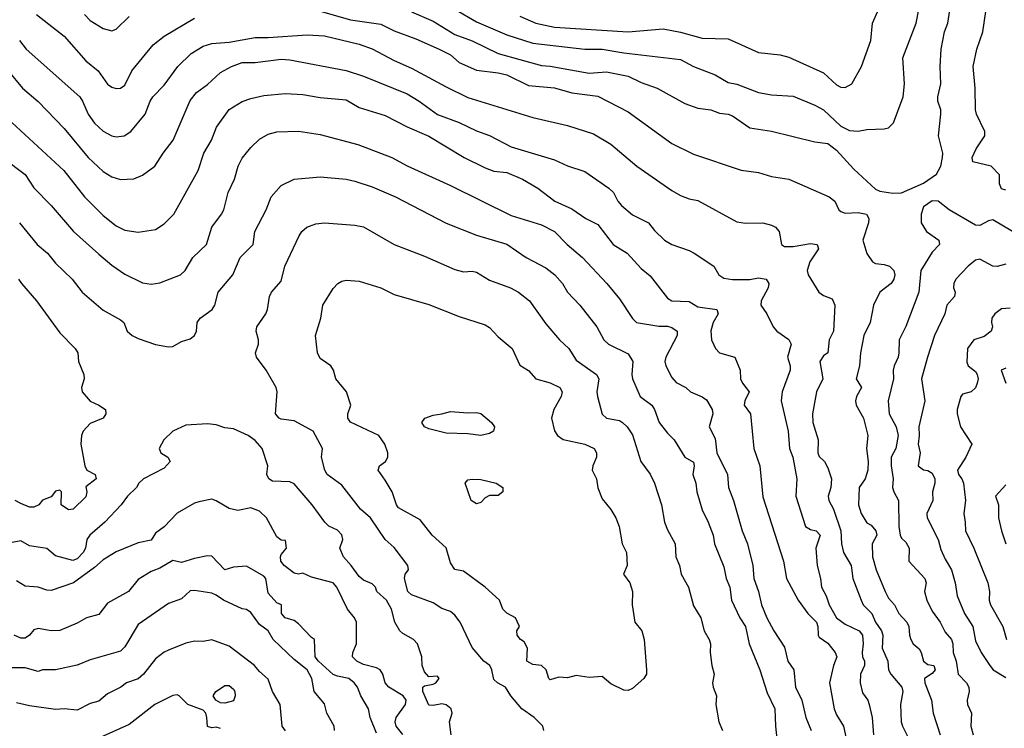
# Model space of a CAD drawing. Header units: metres. Extents: x -46681 to -43747, y -240911 to -237677.
# Tile 764 of 1056: x -45575 to -45461, y -238277 to -238195. Entities that reach past the tile are written whole.
import ezdxf

# ---------------------------------------------------------------- set-up
doc = ezdxf.new("R2010")
doc.units = ezdxf.units.M
doc.layers.add('CONTOUR_INDEX', color=1, linetype='Continuous')
doc.layers.add('CONTOUR_INTER', color=3, linetype='Continuous')

msp = doc.modelspace()

# ---------------------------------------------------------------- linework, layer by layer
at = {"layer": 'CONTOUR_INDEX'}
for points, elevation in [([(-45529.6, -238194.24), (-45527.1, -238195.31), (-45524.6, -238196.85), (-45522.6, -238197.55), (-45519.6, -238199.04), (-45514.6, -238200.4), (-45513.6, -238200.47), (-45509.1, -238201.3), (-45507.1, -238201.13), (-45504.6, -238201.65), (-45503.1, -238202.37), (-45501.28, -238203.02), (-45498.1, -238204.78), (-45496.6, -238205.32), (-45495.1, -238205.5), (-45494.1, -238205.88), (-45493.1, -238206.01), (-45492.6, -238206.21), (-45490.6, -238207.59), (-45488.1, -238207.98), (-45483.1, -238209.2), (-45481.6, -238209.38), (-45480.6, -238210.16), (-45478.6, -238212.36), (-45476.1, -238214.65), (-45475.6, -238214.87), (-45474.1, -238215.12), (-45473.1, -238215.09), (-45470.6, -238213.97), (-45469.1, -238212.91), (-45468.6, -238212.02), (-45468.38, -238211.02), (-45468.34, -238210.52), (-45468.86, -238208.52), (-45468.57, -238206.02), (-45468.6, -238205.52), (-45468.92, -238204.52), (-45468.92, -238204.02), (-45468.6, -238202.52), (-45468.67, -238200.52), (-45468.53, -238198.52), (-45468.15, -238196.52), (-45467.77, -238195.52), (-45467.55, -238194.02)], 85), ([(-45567.25, -238194.52), (-45566.6, -238195.22), (-45565.1, -238196.15), (-45564.1, -238196.4), (-45563.6, -238196.21), (-45562.1, -238194.77)], 85), ([(-45576.6, -238211.09), (-45574.1, -238212.98), (-45573.1, -238214.51), (-45571.1, -238216.53), (-45568.54, -238219.52), (-45565.6, -238222.15), (-45564.1, -238223.4), (-45562.6, -238224.43), (-45560.6, -238225.43), (-45559.6, -238225.6), (-45558.6, -238225.45), (-45556.22, -238224.52), (-45555.66, -238224.02), (-45554.77, -238222.52), (-45553.21, -238221.02), (-45552.61, -238219.02), (-45551.46, -238217.52), (-45551.22, -238217.02), (-45550.7, -238215.02), (-45549.99, -238213.52), (-45549.56, -238212.02), (-45549.1, -238211.09), (-45548.1, -238209.84), (-45547.1, -238208.91), (-45546.1, -238208.3), (-45545.1, -238208.06), (-45542.6, -238207.99), (-45540.1, -238208.34), (-45535.78, -238209.52), (-45531.86, -238211.02), (-45530.1, -238211.97), (-45525.1, -238214.25), (-45518.1, -238217.68), (-45514.6, -238218.77), (-45513.09, -238219.52), (-45511.63, -238221.02), (-45509.86, -238222.52), (-45507.07, -238225.52), (-45505.6, -238227.28), (-45504.1, -238229.55), (-45503.65, -238230.02), (-45501.1, -238230.42), (-45500.1, -238230.45), (-45499.6, -238230.6), (-45498.98, -238231.02), (-45498.96, -238231.52), (-45500.29, -238234.02), (-45500.38, -238234.52), (-45500.29, -238235.02), (-45499.6, -238236.36), (-45499.1, -238236.91), (-45497.96, -238237.52), (-45497.42, -238238.02), (-45496.1, -238238.57), (-45495.6, -238238.93), (-45494.94, -238240.02), (-45494.87, -238240.52), (-45495.28, -238242.02), (-45494.6, -238243.38), (-45494.4, -238245.02), (-45493.18, -238247.52), (-45493.04, -238249.02), (-45492.48, -238250.52), (-45491.47, -238254.02), (-45490.85, -238255.52), (-45490.24, -238258.02), (-45490.14, -238259.52), (-45489.6, -238261.02), (-45489.26, -238262.52), (-45488.63, -238264.02), (-45487.83, -238265.52), (-45486.6, -238267.42), (-45486.23, -238269.02), (-45485.53, -238270.02), (-45485.34, -238272.02), (-45484.59, -238273.52), (-45484.13, -238275.52), (-45483.52, -238277.02)], 90), ([(-45460.32, -238219.52), (-45462.6, -238218.17), (-45463.1, -238218.3), (-45464.1, -238218.83), (-45464.6, -238218.81), (-45467.64, -238217.02), (-45468.91, -238216.02), (-45469.6, -238215.99), (-45470.6, -238216.68), (-45470.84, -238217.52), (-45470.87, -238218.52), (-45470.24, -238219.52), (-45468.81, -238220.52), (-45468.74, -238221.02), (-45469.6, -238221.91), (-45470.89, -238224.02), (-45471.11, -238226.52), (-45472.6, -238230.46), (-45473.4, -238232.02), (-45473.42, -238233.52), (-45473.51, -238234.02), (-45473.96, -238235.02), (-45474.07, -238235.52), (-45474.03, -238236.52), (-45474.66, -238239.02), (-45474.53, -238240.52), (-45473.73, -238242.02), (-45473.52, -238243.02), (-45473.79, -238244.52), (-45474.31, -238245.52), (-45474.3, -238246.52), (-45474.08, -238248.02), (-45474.14, -238249.02), (-45474.02, -238249.52), (-45473.46, -238250.52), (-45473.44, -238253.52), (-45473.26, -238254.52), (-45473.1, -238254.85), (-45472.6, -238255.33), (-45472.25, -238256.02), (-45472.28, -238257.52), (-45470.44, -238259.52), (-45470.26, -238260.02), (-45470.48, -238261.02), (-45470.18, -238262.02), (-45469.6, -238263.28), (-45468.66, -238264.52), (-45468.1, -238265.7), (-45467.36, -238266.52), (-45467.2, -238267.02), (-45467.17, -238268.02), (-45466.81, -238269.02), (-45466.58, -238270.52), (-45465.64, -238271.52), (-45465.37, -238272.02), (-45465.32, -238272.52), (-45465.57, -238273.52), (-45465.53, -238274.02), (-45465.07, -238275.02), (-45465.11, -238276.52), (-45464.87, -238277.52)], 85), ([(-45530.6, -238277.49), (-45531.37, -238276.52), (-45531.46, -238276.02), (-45531.36, -238275.52), (-45530.27, -238274.02), (-45530.2, -238273.52), (-45530.54, -238273.02), (-45532.2, -238272.02), (-45532.61, -238271.52), (-45532.9, -238270.52), (-45533.2, -238270.02), (-45533.6, -238269.79), (-45535.1, -238269.43), (-45535.9, -238269.02), (-45536.39, -238268.52), (-45536.33, -238268.02), (-45535.94, -238267.02), (-45535.91, -238264.52), (-45536.16, -238264.02), (-45536.97, -238263.02), (-45538.19, -238260.52), (-45538.62, -238260.02), (-45541.1, -238259.35), (-45542.1, -238258.9), (-45542.6, -238258.99), (-45543.1, -238258.9), (-45544.26, -238258.02), (-45544.65, -238257.52), (-45544.68, -238257.02), (-45544.6, -238256.73), (-45543.98, -238256.02), (-45544.1, -238255.11), (-45544.6, -238255.08), (-45545.1, -238254.72), (-45546.28, -238252.52), (-45547.1, -238251.73), (-45548.1, -238251.37), (-45549.6, -238251.67), (-45550.6, -238251.46), (-45552.1, -238250.54), (-45552.6, -238250.38), (-45554.1, -238250.67), (-45554.6, -238250.84), (-45556.6, -238251.99), (-45558.1, -238253.54), (-45559.1, -238254.29), (-45559.6, -238255.07), (-45561.1, -238255.39), (-45563.6, -238256.45), (-45565.1, -238257.35), (-45566.1, -238258.24), (-45568.52, -238260.02), (-45571.1, -238260.87), (-45571.6, -238260.84), (-45572.6, -238260.49), (-45574.1, -238260.38), (-45575.1, -238259.77)], 90)]:
    msp.add_lwpolyline(points, dxfattribs=dict(at, elevation=elevation))
at = {"layer": 'CONTOUR_INTER'}
for points, elevation in [([(-45461.1, -238214.78), (-45461.6, -238214.6), (-45461.84, -238214.02), (-45461.84, -238213.02), (-45462.79, -238212.02), (-45464.91, -238211.52), (-45464.96, -238211.02), (-45464.51, -238210.02), (-45463.53, -238208.52), (-45463.51, -238208.02), (-45464.48, -238206.02), (-45464.58, -238205.52), (-45464.63, -238203.02), (-45464.87, -238200.52), (-45464.43, -238198.52), (-45463.75, -238196.52), (-45463.02, -238191.52), (-45462.46, -238190.02), (-45461.93, -238188.02), (-45460.79, -238185.52)], 86), ([(-45524.6, -238193.92), (-45522.1, -238195.38), (-45518.6, -238196.87), (-45515.6, -238197.83), (-45509.6, -238198.54), (-45507.6, -238198.53), (-45505.1, -238198.95), (-45498.6, -238199.71), (-45497.1, -238200.52), (-45494.6, -238201.49), (-45493.1, -238202.35), (-45492.1, -238202.54), (-45489.6, -238203.52), (-45488.1, -238203.79), (-45485.6, -238203.94), (-45483.1, -238204.98), (-45482.1, -238205.51), (-45480.1, -238207.4), (-45479.1, -238207.89), (-45478.1, -238207.99), (-45477.1, -238207.78), (-45475.1, -238207.72), (-45474.6, -238207.57), (-45474.04, -238207.02), (-45472.94, -238204.02), (-45472.77, -238202.52), (-45472.96, -238199.52), (-45471.42, -238195.52), (-45470.86, -238192.52)], 84), ([(-45517.1, -238194.71), (-45515.24, -238195.52), (-45513.1, -238195.99), (-45504.6, -238196.53), (-45500.6, -238196.2), (-45498.6, -238196.56), (-45496.1, -238197.27), (-45493.1, -238197.34), (-45489.6, -238198.89), (-45487.1, -238199.19), (-45486.1, -238199.46), (-45482.1, -238201.24), (-45480.6, -238202.64), (-45480.1, -238202.92), (-45479.6, -238202.96), (-45478.85, -238202.52), (-45477.74, -238200.52), (-45476.66, -238197.52), (-45476.47, -238195.52), (-45475.14, -238192.52)], 83), ([(-45542.1, -238193.58), (-45536.6, -238195.14), (-45533.1, -238195.66), (-45531.6, -238196.42), (-45529.1, -238197.32), (-45526.41, -238198.52), (-45525.1, -238199.19), (-45524.1, -238200.06), (-45522.1, -238200.93), (-45519.6, -238201.25), (-45518.6, -238201.49), (-45516.1, -238202.7), (-45513.1, -238202.98), (-45511.1, -238203.57), (-45508.1, -238203.94), (-45504.6, -238205.73), (-45499.6, -238209.38), (-45497.1, -238210.62), (-45491.6, -238212.47), (-45489.6, -238212.75), (-45488.1, -238213.2), (-45486.1, -238213.52), (-45481.44, -238215.52), (-45480.8, -238216.02), (-45480.34, -238217.02), (-45480.1, -238217.24), (-45479.6, -238217.4), (-45478.1, -238217.33), (-45477.17, -238217.52), (-45476.89, -238218.02), (-45476.94, -238218.52), (-45477.59, -238220.52), (-45477.1, -238222.05), (-45476.47, -238223.02), (-45476.1, -238223.23), (-45475.1, -238223.32), (-45474.52, -238223.52), (-45474.01, -238224.02), (-45473.89, -238224.52), (-45474, -238225.02), (-45474.29, -238225.52), (-45475.6, -238226.53), (-45476.34, -238228.02), (-45476.73, -238230.02), (-45477.47, -238231.52), (-45477.85, -238233.52), (-45477.95, -238235.02), (-45478.35, -238236.52), (-45477.72, -238237.52), (-45478.32, -238238.52), (-45478.43, -238239.02), (-45478.34, -238239.52), (-45477.51, -238241.02), (-45476.99, -238243.02), (-45477.14, -238244.52), (-45476.95, -238246.02), (-45477, -238247.02), (-45477.3, -238248.02), (-45478, -238249.02), (-45478.09, -238251.02), (-45477.75, -238252.02), (-45477.1, -238253.11), (-45476.6, -238253.38), (-45476.06, -238254.02), (-45475.97, -238254.52), (-45476.51, -238255.52), (-45476.46, -238257.02), (-45476.05, -238258.52), (-45475.01, -238261.02), (-45474.6, -238261.77), (-45473.94, -238262.52), (-45473.44, -238263.52), (-45472.49, -238264.52), (-45472.29, -238265.02), (-45472.2, -238266.02), (-45472.03, -238266.52), (-45471.76, -238267.02), (-45471.1, -238267.61), (-45470.84, -238268.02), (-45470.6, -238269.03), (-45470.1, -238269.41), (-45469.39, -238269.52), (-45469.23, -238270.02), (-45469.6, -238270.45), (-45470.46, -238271.02), (-45470.44, -238271.52), (-45469.68, -238273.52), (-45469.48, -238275.02), (-45468.65, -238277.52)], 86), ([(-45572.8, -238194.52), (-45569.62, -238197.02), (-45567.1, -238199.85), (-45565.68, -238201.02), (-45564.6, -238202.54), (-45564.1, -238202.9), (-45563.6, -238203.05), (-45563.1, -238203.02), (-45562.6, -238202.68), (-45561.8, -238201.02), (-45559.35, -238198.02), (-45558.1, -238197.04), (-45554.6, -238194.97)], 86), ([(-45574.76, -238197.52), (-45573.97, -238198.52), (-45567.82, -238204.02), (-45567.48, -238204.52), (-45566.84, -238206.02), (-45566.1, -238207.06), (-45565.1, -238207.99), (-45564.1, -238208.52), (-45563.6, -238208.62), (-45562.68, -238208.52), (-45561.92, -238208.02), (-45560.26, -238206.02), (-45559.71, -238204.52), (-45559.41, -238204.02), (-45558.1, -238202.67), (-45556.51, -238200.52), (-45554.96, -238199.02), (-45553.6, -238198.17), (-45552.6, -238197.87), (-45550.6, -238197.72), (-45547.6, -238197.19), (-45546.1, -238197.19), (-45541.6, -238196.86), (-45539.6, -238196.99), (-45535.6, -238197.94), (-45534.1, -238198.47), (-45531.6, -238199.84), (-45529.6, -238200.71), (-45525.6, -238202.87), (-45523.1, -238204.08), (-45515.6, -238206.39), (-45511.6, -238207.3), (-45508.6, -238208.26), (-45506.6, -238209.47), (-45503.6, -238212), (-45499.6, -238214.81), (-45498.6, -238215.38), (-45497.6, -238215.77), (-45496.6, -238215.95), (-45492.1, -238218.43), (-45491.1, -238218.57), (-45489.1, -238218.55), (-45488.1, -238218.8), (-45487.65, -238219.02), (-45487.21, -238219.52), (-45486.94, -238221.02), (-45486.6, -238221.27), (-45485.6, -238221.26), (-45483.6, -238220.92), (-45482.82, -238221.02), (-45482.67, -238221.52), (-45483.68, -238223.02), (-45483.97, -238224.02), (-45483.87, -238224.52), (-45482.63, -238226.52), (-45482.1, -238226.89), (-45481.1, -238227.3), (-45480.8, -238228.02), (-45480.94, -238231.02), (-45481.44, -238232.02), (-45481.6, -238233.52), (-45482.1, -238233.87), (-45482.54, -238234.52), (-45482.19, -238236.52), (-45482.92, -238238.02), (-45483.38, -238240.52), (-45483.32, -238241.52), (-45482.72, -238243.52), (-45482.76, -238245.02), (-45482.6, -238245.44), (-45482, -238246.02), (-45481.6, -238246.75), (-45481.19, -238248.02), (-45481.28, -238249.02), (-45481.58, -238250.02), (-45481.49, -238250.52), (-45480.97, -238251.52), (-45480.11, -238254.02), (-45480.02, -238255.52), (-45479.82, -238256.52), (-45478.9, -238258.02), (-45478.72, -238259.52), (-45477.78, -238262.02), (-45477.53, -238262.52), (-45476.54, -238263.52), (-45476.1, -238264.52), (-45475.41, -238265.52), (-45475.28, -238266.02), (-45475.36, -238267.52), (-45474.69, -238269.02), (-45474.6, -238270.02), (-45474.36, -238270.52), (-45473.07, -238272.02), (-45472.97, -238272.52), (-45473.22, -238274.02), (-45473.14, -238276.02), (-45473, -238276.52), (-45472, -238278.52)], 87), ([(-45576.08, -238201.02), (-45574.4, -238203.02), (-45572.6, -238204.55), (-45569.6, -238207.68), (-45566.83, -238211.02), (-45565.1, -238212.63), (-45564.1, -238213.24), (-45563.1, -238213.54), (-45561.6, -238213.47), (-45560.6, -238213.04), (-45559.15, -238212.02), (-45558.21, -238210.52), (-45557.04, -238209.02), (-45555.1, -238204.43), (-45554.36, -238203.52), (-45553.1, -238202.59), (-45551.6, -238201.23), (-45550.32, -238200.52), (-45549.1, -238200.05), (-45547.6, -238200.05), (-45544.6, -238199.69), (-45543.6, -238199.77), (-45537.1, -238200.97), (-45535.1, -238201.62), (-45530.1, -238203.68), (-45528.71, -238204.52), (-45526.6, -238206.05), (-45524.1, -238206.96), (-45522.1, -238207.94), (-45520.6, -238208.47), (-45518.1, -238209.79), (-45513.1, -238211.28), (-45511.6, -238211.98), (-45509.6, -238212.6), (-45506.85, -238214.52), (-45506.3, -238215.02), (-45505.8, -238216.02), (-45505.4, -238216.52), (-45504.1, -238217.6), (-45502.27, -238218.52), (-45501.6, -238219.43), (-45500.42, -238220.52), (-45499.6, -238221.03), (-45497.6, -238221.71), (-45497, -238222.02), (-45494.74, -238223.52), (-45494.17, -238224.52), (-45493.6, -238224.89), (-45492.6, -238225.07), (-45490.6, -238225.06), (-45489.6, -238224.87), (-45488.7, -238225.02), (-45488.39, -238225.52), (-45488.5, -238226.02), (-45489.28, -238227.52), (-45489.31, -238228.02), (-45488.65, -238229.02), (-45487.91, -238230.52), (-45487.5, -238231.02), (-45486.1, -238231.96), (-45485.82, -238232.52), (-45486.26, -238234.02), (-45485.95, -238235.02), (-45485.96, -238235.52), (-45486.88, -238238.02), (-45486.98, -238239.02), (-45486.18, -238242.52), (-45486.03, -238244.52), (-45485.64, -238245.52), (-45485.18, -238248.02), (-45485.29, -238250.02), (-45484.19, -238253.52), (-45483.6, -238253.87), (-45482.94, -238254.02), (-45482.49, -238254.52), (-45482.98, -238256.02), (-45482.83, -238258.02), (-45482.44, -238259.52), (-45482.33, -238260.52), (-45481.81, -238261.52), (-45481.47, -238262.52), (-45480.6, -238264.03), (-45479.6, -238264.77), (-45478, -238265.52), (-45477.62, -238266.02), (-45477.55, -238267.02), (-45477.66, -238268.02), (-45477.61, -238268.52), (-45477.39, -238269.02), (-45477.39, -238269.52), (-45477.85, -238270.52), (-45477.89, -238271.52), (-45477.6, -238272.67), (-45477.01, -238273.52), (-45476.85, -238274.02), (-45476.5, -238275.52), (-45476.34, -238277.52)], 88), ([(-45576.15, -238206.52), (-45569.64, -238212.52), (-45567.26, -238215.52), (-45565.1, -238217.67), (-45563.6, -238218.88), (-45562.6, -238219.37), (-45561.1, -238219.61), (-45559.1, -238219.29), (-45558.1, -238218.66), (-45556.98, -238217.52), (-45554.16, -238212.52), (-45553.52, -238210.52), (-45552.64, -238209.02), (-45552.07, -238207.52), (-45550.6, -238205.47), (-45549.1, -238204.56), (-45548.1, -238204.2), (-45546.6, -238203.87), (-45544.1, -238203.65), (-45542.1, -238203.74), (-45540.1, -238204.11), (-45537.1, -238204.38), (-45535.6, -238205.26), (-45532.6, -238206.18), (-45530.1, -238207.49), (-45527.6, -238208.56), (-45523.53, -238211.02), (-45521.1, -238212.21), (-45520.1, -238212.57), (-45518.6, -238212.75), (-45516.78, -238213.52), (-45515.04, -238214.52), (-45513.06, -238216.02), (-45511.1, -238216.92), (-45509.48, -238218.02), (-45508.1, -238218.72), (-45506.35, -238221.02), (-45504.72, -238222.02), (-45503.1, -238223.8), (-45502.1, -238224.62), (-45500.1, -238227.22), (-45499.6, -238227.52), (-45497.6, -238227.59), (-45496.6, -238228.2), (-45494.41, -238228.52), (-45494.25, -238229.02), (-45494.83, -238230.02), (-45495.1, -238230.98), (-45495.01, -238232.02), (-45494.56, -238233.02), (-45494.1, -238233.52), (-45492.33, -238234.02), (-45491.7, -238235.52), (-45491.68, -238236.52), (-45491.44, -238237.02), (-45490.66, -238238.02), (-45491.19, -238239.02), (-45491.25, -238239.52), (-45490.53, -238240.52), (-45490.14, -238244.52), (-45489.46, -238246.52), (-45489.1, -238250.11), (-45486.7, -238257.52), (-45486.36, -238259.52), (-45485.01, -238262.02), (-45483.93, -238263.52), (-45482.91, -238264.52), (-45482.75, -238265.02), (-45482.74, -238266.02), (-45482.6, -238266.26), (-45481.6, -238266.96), (-45480.75, -238268.02), (-45480.58, -238268.52), (-45480.97, -238269.52), (-45481.4, -238271.52), (-45480.89, -238274.52), (-45480.6, -238275.23), (-45479.8, -238276.52), (-45479.28, -238279.02)], 89), ([(-45574.76, -238218.52), (-45572.72, -238221.02), (-45571.53, -238222.02), (-45570.6, -238223.17), (-45568.69, -238225.02), (-45567.54, -238226.52), (-45565.1, -238228.6), (-45563.1, -238229.72), (-45562.73, -238230.02), (-45562.34, -238231.02), (-45561.78, -238231.52), (-45561.1, -238231.87), (-45559.1, -238232.53), (-45557.6, -238232.81), (-45557.1, -238232.76), (-45556.1, -238232.2), (-45555.1, -238231.89), (-45554.58, -238231.52), (-45554.37, -238231.02), (-45554.27, -238230.02), (-45553.93, -238229.52), (-45552.56, -238228.52), (-45552.23, -238228.02), (-45551.88, -238226.52), (-45550.17, -238224.52), (-45549.33, -238222.52), (-45547.83, -238221.02), (-45547.65, -238219.52), (-45546.34, -238217.02), (-45545.74, -238215.52), (-45544.6, -238214.24), (-45543.1, -238213.5), (-45540.1, -238213.22), (-45537.1, -238213.5), (-45536.1, -238213.73), (-45534.1, -238214.39), (-45531.41, -238215.52), (-45525.6, -238218.56), (-45522.1, -238219.94), (-45518.6, -238220.99), (-45516.36, -238222.52), (-45514.1, -238223.72), (-45513.07, -238224.52), (-45512.19, -238225.52), (-45511.59, -238226.52), (-45510.17, -238228.02), (-45508.24, -238230.52), (-45507.43, -238232.02), (-45506.9, -238232.52), (-45504.6, -238233.62), (-45504.07, -238234.52), (-45504.19, -238236.02), (-45504.12, -238236.52), (-45503.22, -238238.52), (-45501.88, -238239.52), (-45501.57, -238240.02), (-45501.05, -238241.52), (-45500.1, -238242.77), (-45499.3, -238243.52), (-45498.1, -238245.52), (-45497.1, -238246.09), (-45497.01, -238246.52), (-45497.17, -238247.52), (-45496.82, -238248.52), (-45496.7, -238249.52), (-45496.1, -238251.61), (-45495.38, -238253.02), (-45494.81, -238254.52), (-45494.67, -238255.52), (-45493.6, -238258.17), (-45493.33, -238259.52), (-45492.9, -238260.52), (-45492.71, -238262.02), (-45491.74, -238264.02), (-45491.09, -238265.02), (-45490.66, -238267.02), (-45489.44, -238270.02), (-45488.6, -238272.68), (-45487.7, -238274.52), (-45487.62, -238276.52), (-45487.06, -238282.02)], 91), ([(-45541.63, -238219.02), (-45540.6, -238218.63), (-45539.6, -238218.54), (-45536.1, -238218.8), (-45535.1, -238219.01), (-45531.6, -238221.02), (-45528.1, -238222.36), (-45524.6, -238223.89), (-45523.6, -238224.16), (-45522.6, -238224.09), (-45522.1, -238224.2), (-45520.6, -238225.12), (-45518.18, -238226.02), (-45517.27, -238226.52), (-45515.99, -238227.52), (-45514.1, -238230.16), (-45512.51, -238232.02), (-45511.47, -238233.02), (-45510.6, -238234.37), (-45508.28, -238236.02), (-45508.01, -238236.52), (-45508.22, -238238.02), (-45508.16, -238238.52), (-45507.6, -238240.58), (-45507.1, -238241.04), (-45505.6, -238241.31), (-45505.26, -238241.52), (-45504.72, -238242.02), (-45504.1, -238242.94), (-45503.16, -238246.02), (-45502.1, -238247.48), (-45501.6, -238248.51), (-45500.76, -238251.02), (-45500.44, -238253.02), (-45500.1, -238253.91), (-45499.21, -238255.52), (-45499.14, -238257.02), (-45498.71, -238258.02), (-45498.51, -238259.02), (-45497.66, -238260.52), (-45497.1, -238262.65), (-45496.23, -238264.02), (-45495.85, -238265.52), (-45495.28, -238266.52), (-45495.13, -238267.02), (-45495.15, -238268.02), (-45494.96, -238269.52), (-45494.71, -238270.52), (-45494.88, -238271.52), (-45494.83, -238272.02), (-45494.45, -238273.02), (-45494.53, -238274.02), (-45494.15, -238276.02), (-45493.73, -238277.02)], 92), ([(-45514.32, -238277.02), (-45514.45, -238276.52), (-45515.46, -238275.52), (-45516.87, -238274.52), (-45518.14, -238273.02), (-45518.75, -238272.02), (-45519.66, -238271.52), (-45520.1, -238271.14), (-45520.31, -238270.02), (-45520.57, -238269.52), (-45521.24, -238269.02), (-45522.6, -238267.45), (-45523.99, -238264.52), (-45524.6, -238263.72), (-45525.1, -238263.32), (-45526.1, -238262.95), (-45527.1, -238262.3), (-45529.6, -238261.4), (-45530.02, -238261.02), (-45530.4, -238259.52), (-45530.33, -238259.02), (-45529.93, -238258.52), (-45529.99, -238258.02), (-45531.6, -238255.95), (-45532.63, -238255.02), (-45534.3, -238252.52), (-45535.45, -238251.52), (-45537.6, -238248.75), (-45539.31, -238247.52), (-45539.58, -238247.02), (-45539.97, -238245.52), (-45539.85, -238244.52), (-45540.9, -238242.52), (-45543.1, -238241.33), (-45544.6, -238241.14), (-45544.84, -238241.02), (-45545.24, -238240.52), (-45545.07, -238238.02), (-45545.18, -238237.52), (-45546.34, -238235.52), (-45547.45, -238234.02), (-45547.57, -238233.52), (-45547.23, -238232.52), (-45547.23, -238232.02), (-45547.49, -238231.02), (-45547.42, -238230.52), (-45546.38, -238229.02), (-45546.16, -238228.52), (-45545.95, -238227.02), (-45545.7, -238226.52), (-45544.6, -238225.25), (-45544.17, -238223.52), (-45542.51, -238220.02), (-45542.21, -238219.52), (-45541.63, -238219.02)], 92), ([(-45461.1, -238223.29), (-45462.1, -238223.56), (-45462.6, -238223.53), (-45464.1, -238222.7), (-45464.6, -238222.85), (-45465.44, -238223.52), (-45466.84, -238225.02), (-45467.09, -238225.52), (-45467.11, -238226.02), (-45466.92, -238226.52), (-45467, -238227.02), (-45467.9, -238228.02), (-45468.12, -238229.02), (-45469.31, -238231.52), (-45470.14, -238234.02), (-45470.8, -238236.52), (-45470.44, -238239.02), (-45471.14, -238242.02), (-45471.07, -238243.02), (-45471.18, -238244.02), (-45470.98, -238245.02), (-45471.19, -238246.52), (-45470.6, -238246.97), (-45470.1, -238247.08), (-45469.6, -238247.38), (-45469.29, -238248.02), (-45469.26, -238248.52), (-45469.55, -238249.52), (-45469.52, -238250.52), (-45470.19, -238252.02), (-45470.16, -238252.52), (-45468.88, -238255.02), (-45468.6, -238256.15), (-45468.1, -238257.27), (-45467.34, -238258.52), (-45466.93, -238260.02), (-45466.7, -238261.52), (-45465.84, -238263.52), (-45464.89, -238265.02), (-45464.6, -238266.68), (-45463.94, -238268.02), (-45462.95, -238269.52), (-45462.54, -238270.02), (-45461.1, -238270.9)], 84), ([(-45574.87, -238225.02), (-45574.51, -238225.52), (-45572.8, -238227.52), (-45570.1, -238231.19), (-45568.34, -238233.02), (-45568.05, -238233.52), (-45567.96, -238234.52), (-45567.33, -238236.02), (-45567.32, -238236.52), (-45567.62, -238237.52), (-45567.55, -238238.02), (-45566.6, -238239.08), (-45565.6, -238239.52), (-45564.83, -238240.02), (-45564.8, -238240.52), (-45565.12, -238241.02), (-45566.6, -238241.63), (-45567.43, -238242.52), (-45567.6, -238243.02), (-45567.69, -238244.02), (-45567.22, -238246.52), (-45566.98, -238247.02), (-45566.05, -238247.52), (-45565.91, -238248.02), (-45567.1, -238248.93), (-45567.01, -238249.52), (-45567.1, -238250.1), (-45568.58, -238251.52), (-45569.1, -238251.58), (-45569.96, -238251.02), (-45569.91, -238249.52), (-45570.1, -238249.34), (-45570.6, -238249.46), (-45571.1, -238250.09), (-45572.1, -238250.5), (-45572.54, -238251.02), (-45573.1, -238251.28), (-45573.6, -238251.28), (-45574.6, -238250.88), (-45575.26, -238250.52)], 92), ([(-45538.06, -238225.52), (-45537.6, -238225.24), (-45537.1, -238225.12), (-45535.6, -238225.26), (-45533.1, -238226.02), (-45531.6, -238226.77), (-45527.6, -238227.93), (-45524.1, -238229.34), (-45521.1, -238230.3), (-45520.6, -238230.59), (-45519.6, -238231.66), (-45517.99, -238233.02), (-45517.1, -238234.92), (-45516.1, -238235.53), (-45515.24, -238236.52), (-45513.6, -238236.95), (-45512.48, -238237.52), (-45512.23, -238238.02), (-45512.34, -238238.52), (-45513.19, -238240.02), (-45513.46, -238241.02), (-45513.1, -238242.51), (-45512.76, -238243.02), (-45512.1, -238243.5), (-45509.6, -238244.03), (-45508.54, -238244.52), (-45508.27, -238245.02), (-45508.27, -238245.52), (-45508.7, -238246.52), (-45508.76, -238247.02), (-45508.25, -238248.02), (-45508.1, -238249.05), (-45507.6, -238250.34), (-45506.6, -238251.57), (-45506.03, -238252.52), (-45505.67, -238253.52), (-45505.31, -238255.52), (-45504.81, -238256.52), (-45504.74, -238258.02), (-45505.15, -238259.02), (-45504.41, -238260.02), (-45504.11, -238261.02), (-45504.16, -238262.52), (-45503.86, -238264.52), (-45503.06, -238265.52), (-45502.77, -238266.52), (-45502.52, -238270.02), (-45502.51, -238270.52), (-45502.81, -238271.02), (-45504.1, -238272.19), (-45504.6, -238272.41), (-45505.1, -238272.36), (-45506.6, -238271.65), (-45507.6, -238270.78), (-45509.1, -238270.91), (-45510.6, -238270.69), (-45511.6, -238270.95), (-45512.6, -238270.87), (-45513.6, -238271.18), (-45513.77, -238271.02), (-45514.07, -238270.02), (-45514.6, -238269.54), (-45515.6, -238269.4), (-45516.29, -238269.02), (-45516.21, -238267.52), (-45516.6, -238266.82), (-45517.02, -238266.52), (-45517.4, -238266.02), (-45517.46, -238265.52), (-45517.14, -238265.02), (-45517.6, -238264.05), (-45518.6, -238263.48), (-45519.05, -238263.02), (-45519.44, -238262.02), (-45521.1, -238260.49), (-45523.6, -238258.67), (-45524.6, -238258.46), (-45525.1, -238257.69), (-45525.6, -238255.98), (-45527.2, -238254.52), (-45528.6, -238252.74), (-45531.1, -238251.35), (-45531.33, -238251.02), (-45531.83, -238249.52), (-45532.6, -238248.17), (-45533.44, -238247.02), (-45533.26, -238246.52), (-45532.59, -238246.02), (-45532.3, -238245.52), (-45532.32, -238245.02), (-45532.64, -238244.02), (-45533.33, -238243.02), (-45536.6, -238241.49), (-45536.91, -238241.02), (-45536.92, -238240.52), (-45536.57, -238239.52), (-45537.09, -238238.02), (-45538.29, -238236.52), (-45538.57, -238235.52), (-45538.88, -238235.02), (-45540.1, -238234.15), (-45540.4, -238233.52), (-45540.65, -238231.52), (-45540.05, -238229.52), (-45539.82, -238228.02), (-45538.6, -238226.1), (-45538.06, -238225.52)], 93), ([(-45460.6, -238228.36), (-45461.6, -238228.43), (-45462.37, -238229.02), (-45462.69, -238229.52), (-45462.75, -238230.02), (-45462.63, -238230.52), (-45462.8, -238231.02), (-45463.6, -238231.62), (-45464.77, -238232.02), (-45465.53, -238233.02), (-45465.6, -238234.59), (-45465.43, -238235.02), (-45464.6, -238235.65), (-45464.4, -238236.02), (-45464.3, -238236.52), (-45464.38, -238237.02), (-45464.6, -238237.54), (-45465.08, -238238.02), (-45466.1, -238238.28), (-45466.29, -238238.52), (-45466.7, -238240.02), (-45466.71, -238240.52), (-45466.31, -238242.02), (-45465.01, -238244.02), (-45465.72, -238245.52), (-45466.65, -238247.02), (-45466.54, -238247.52), (-45466.17, -238248.02), (-45465.99, -238248.52), (-45465.73, -238250.52), (-45465.94, -238252.02), (-45465.77, -238253.02), (-45465.75, -238254.02), (-45464.77, -238256.02), (-45463.17, -238260.02), (-45462.99, -238261.02), (-45463.01, -238262.02), (-45462.86, -238262.52), (-45461.43, -238265.02), (-45461.01, -238266.52)], 83), ([(-45461.1, -238235.29), (-45461.62, -238235.52), (-45461.1, -238237.02)], 82), ([(-45526.1, -238240.52), (-45525.1, -238240.25), (-45523.1, -238240.42), (-45522.1, -238240.37), (-45521.6, -238240.5), (-45520.37, -238241.52), (-45520.01, -238242.02), (-45520.14, -238242.52), (-45520.6, -238242.8), (-45521.6, -238243.04), (-45523.1, -238242.84), (-45525.6, -238242.76), (-45527.6, -238242.27), (-45528.08, -238242.02), (-45528.41, -238241.52), (-45528.06, -238241.02), (-45527.1, -238240.69), (-45526.1, -238240.52)], 94), ([(-45525.02, -238277.52), (-45525.19, -238276.02), (-45524.88, -238275.02), (-45525, -238274.52), (-45525.6, -238274.06), (-45526.1, -238273.94), (-45527.1, -238274.14), (-45527.6, -238274.08), (-45528.29, -238272.52), (-45528.26, -238272.02), (-45528.1, -238271.87), (-45527.1, -238271.68), (-45526.78, -238271.52), (-45526.39, -238271.02), (-45526.6, -238270.77), (-45527.6, -238270.82), (-45528.1, -238270.27), (-45528.37, -238269.52), (-45528.39, -238268.52), (-45528.89, -238267.02), (-45529.34, -238266.52), (-45530.6, -238265.86), (-45530.94, -238265.52), (-45531.49, -238264.52), (-45531.88, -238263.02), (-45532.47, -238262.02), (-45533.59, -238261.02), (-45533.72, -238260.52), (-45534.1, -238260.12), (-45535.1, -238259.68), (-45535.6, -238259.29), (-45536.52, -238258.02), (-45537.43, -238257.02), (-45537.84, -238256.02), (-45537.48, -238255.02), (-45537.6, -238254.46), (-45538.1, -238253.92), (-45539.1, -238253.49), (-45539.57, -238253.02), (-45541.04, -238251.02), (-45543.1, -238248.6), (-45543.6, -238248.35), (-45545.6, -238248.28), (-45546.03, -238248.02), (-45546.27, -238247.52), (-45546.15, -238246.52), (-45546.79, -238244.52), (-45547.6, -238243.62), (-45548.39, -238243.02), (-45550.1, -238242.28), (-45551.1, -238242.16), (-45552.1, -238241.8), (-45553.1, -238241.67), (-45555.6, -238241.86), (-45557.1, -238242.52), (-45558.14, -238243.52), (-45558.65, -238244.52), (-45558.48, -238245.02), (-45557.65, -238245.52), (-45557.39, -238246.02), (-45558.1, -238246.78), (-45560.48, -238248.02), (-45561.01, -238248.52), (-45561.28, -238249.02), (-45562.33, -238250.02), (-45563.05, -238251.02), (-45564.93, -238253.02), (-45566.64, -238254.52), (-45567, -238255.02), (-45567.16, -238256.02), (-45567.41, -238256.52), (-45568.1, -238257.23), (-45568.6, -238257.44), (-45570.6, -238256.9), (-45571.6, -238256.06), (-45573.6, -238255.75), (-45574.6, -238255.15), (-45575.6, -238255.36)], 91), ([(-45523.4, -238248.52), (-45523.1, -238248.13), (-45522.6, -238248.06), (-45521.6, -238248.11), (-45519.81, -238248.52), (-45519.05, -238249.02), (-45519.07, -238249.52), (-45519.6, -238249.93), (-45520.6, -238249.94), (-45521.1, -238250.2), (-45521.6, -238250.75), (-45522.1, -238250.92), (-45522.69, -238250.52), (-45523.4, -238248.52)], 94), ([(-45461.1, -238248.73), (-45462.3, -238250.02), (-45461.95, -238251.02), (-45461.93, -238252.52), (-45461.6, -238254.02), (-45461.09, -238255.52)], 82), ([(-45533.6, -238277.32), (-45534.35, -238275.52), (-45534.52, -238274.52), (-45535.44, -238273.02), (-45535.82, -238272.02), (-45536.19, -238271.52), (-45536.81, -238271.02), (-45538.1, -238270.76), (-45538.6, -238270.55), (-45540.29, -238269.02), (-45540.69, -238268.52), (-45540.77, -238266.52), (-45541.1, -238266.32), (-45542.6, -238264.73), (-45543.1, -238264.36), (-45544.13, -238264.02), (-45544.58, -238263.52), (-45544.57, -238262.52), (-45545.1, -238262.31), (-45546.1, -238261.19), (-45546.37, -238259.52), (-45546.6, -238259.22), (-45548.6, -238258.07), (-45550.1, -238258.21), (-45551.1, -238258.49), (-45552.6, -238256.95), (-45553.1, -238256.9), (-45554.6, -238257.2), (-45556.1, -238257.66), (-45557.1, -238257.45), (-45558.6, -238258.3), (-45559.6, -238258.71), (-45561.1, -238259.63), (-45562.2, -238261.02), (-45564.6, -238262.36), (-45565.6, -238263.66), (-45567.02, -238264.02), (-45568.1, -238264.64), (-45570.1, -238265.5), (-45571.1, -238265.52), (-45572.6, -238265.27), (-45573.1, -238265.43), (-45573.6, -238266.05), (-45574.1, -238266.39), (-45574.6, -238266.36), (-45575.36, -238266.02)], 89), ([(-45538.47, -238277.02), (-45538.48, -238276.52), (-45539.34, -238275.02), (-45539.6, -238273.94), (-45540.79, -238272.52), (-45541.08, -238271.02), (-45541.6, -238270.03), (-45543.1, -238268.83), (-45545.54, -238266.52), (-45546.1, -238265.52), (-45547.1, -238264.79), (-45548.1, -238263.41), (-45548.6, -238263.09), (-45549.1, -238263), (-45551.26, -238262.02), (-45552.1, -238261.42), (-45552.6, -238261.21), (-45554.6, -238260.89), (-45555.1, -238260.93), (-45556.1, -238261.85), (-45557.6, -238262.37), (-45561.1, -238264.82), (-45562.6, -238267.36), (-45563.1, -238267.88), (-45566.6, -238268.89), (-45568.1, -238269.5), (-45570.6, -238270.01), (-45572.1, -238270.03), (-45572.6, -238270.22), (-45574.1, -238269.79), (-45575.6, -238269.81)], 88), ([(-45544.1, -238277.04), (-45544.49, -238276.52), (-45544.7, -238274.02), (-45545.6, -238272.52), (-45546.1, -238271.1), (-45547.1, -238270.23), (-45547.67, -238269.52), (-45550.6, -238267.31), (-45552.6, -238266.56), (-45553.6, -238266.77), (-45554.6, -238266.73), (-45555.6, -238266.96), (-45557.6, -238267.76), (-45558.1, -238267.98), (-45559.1, -238268.75), (-45560.45, -238270.52), (-45561.1, -238271.05), (-45562.42, -238271.52), (-45563.09, -238272.02), (-45564.6, -238272.79), (-45565.6, -238273.63), (-45566.6, -238273.92), (-45568.1, -238274.68), (-45569.6, -238274.51), (-45570.6, -238274.59), (-45573.6, -238274.17), (-45575.1, -238273.84)], 87), ([(-45551.35, -238272.02), (-45551.1, -238271.85), (-45550.6, -238271.83), (-45550.1, -238272.27), (-45549.95, -238272.52), (-45549.89, -238273.02), (-45550.1, -238273.59), (-45551.1, -238273.85), (-45551.6, -238273.83), (-45552.13, -238273.52), (-45552.45, -238273.02), (-45552.14, -238272.52), (-45551.35, -238272.02)], 87), ([(-45551.6, -238276.78), (-45552.1, -238276.63), (-45552.6, -238276.7), (-45553.1, -238276.57), (-45553.16, -238275.52), (-45553.3, -238275.02), (-45553.6, -238274.68), (-45555.34, -238274.02), (-45556.37, -238273.02), (-45556.6, -238272.92), (-45557.1, -238272.99), (-45559.18, -238274.02), (-45562.1, -238276.33), (-45568.1, -238279)], 86)]:
    msp.add_lwpolyline(points, dxfattribs=dict(at, elevation=elevation))

doc.saveas('drawing.dxf')
